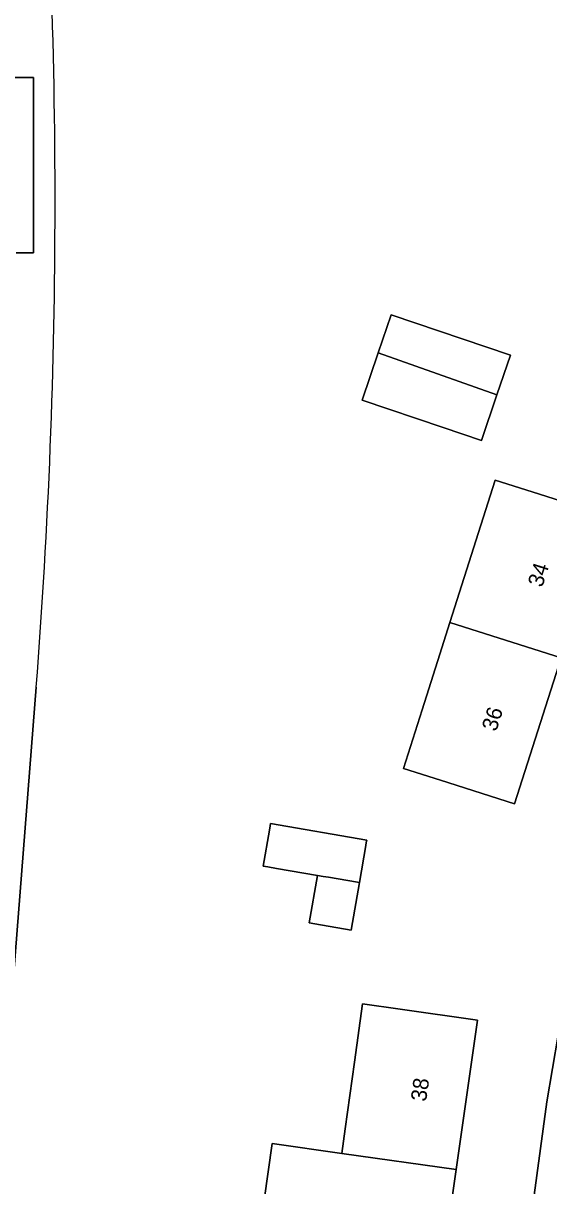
# Model space of a CAD drawing. Extents: x 163008 to 163854, y 382777 to 383982.
# Drawn here: x 163689.2 to 163722.9, y 383523.4 to 383598 of the extents above; entities that cross this region are included whole.
import ezdxf

# ---------------------------------------------------------------- set-up
doc = ezdxf.new("R2010")
doc.units = 0
for name, color, linetype in [('IMGEO_Erf', 7, 'Continuous'), ('IMGEO_Pand', 7, 'Continuous'), ('IMGEO_Pand_nummerreeks', 7, 'Continuous'), ('IMGEO_Voetpad_open', 7, 'Continuous')]:
    doc.layers.add(name, color=color, linetype=linetype)

msp = doc.modelspace()

# ---------------------------------------------------------------- linework, layer by layer
at = {"layer": 'IMGEO_Erf'}
for points in [[(163721.472, 383519.343), (163722.755, 383528.789), (163724.202, 383537.35), (163724.79, 383540.017), (163725.288, 383542.277), (163726.604, 383548.248), (163729.157, 383557.57), (163732.34, 383566.982), (163733.188, 383569.487), (163742.31, 383596.457), (163738.042, 383597.88)], [(163688.722, 383583.28), (163689.833, 383583.28), (163689.833, 383587.426), (163689.833, 383594.521), (163688.242, 383594.521)], [(163690.003, 383555.395), (163687.097, 383518.46)]]:
    msp.add_lwpolyline(points, dxfattribs=at)
for points in [[(163711.942, 383576.861), (163712.77, 383579.299), (163720.413, 383576.704), (163719.547, 383574.151), (163718.556, 383571.232), (163716.094, 383572.068), (163710.913, 383573.827)], [(163716.531, 383559.546), (163719.441, 383568.681), (163721.813, 383567.926), (163726.577, 383566.408), (163723.667, 383557.274), (163720.684, 383547.911), (163715.92, 383549.429), (163713.549, 383550.184), (163714.747, 383553.944), (163715.885, 383557.516)], [(163710.727, 383542.861), (163710.199, 383539.815), (163707.874, 383540.217), (163707.513, 383540.279), (163708.041, 383543.326), (163705.417, 383543.774), (163704.863, 383543.869), (163704.561, 383543.92), (163704.96, 383546.229), (163705.008, 383546.509), (163705.033, 383546.65), (163711.198, 383545.581), (163711.174, 383545.441), (163711.138, 383545.233)], [(163718.296, 383534.03), (163716.936, 383524.448), (163715.575, 383514.865), (163710.625, 383515.568), (163708.235, 383515.907), (163708.542, 383518.065), (163704.086, 383518.697), (163705.141, 383526.123), (163709.596, 383525.488), (163709.819, 383527.057), (163710.405, 383531.348), (163710.934, 383535.076), (163713.346, 383534.733)]]:
    msp.add_lwpolyline(points, close=True, dxfattribs=at)
msp.add_arc((163291.162, 383586.513), 400.053, 355.53875, 4.38324, dxfattribs=at)
at = {"layer": 'IMGEO_Pand'}
for points in [[(163720.413, 383576.704), (163712.77, 383579.299), (163711.942, 383576.861), (163719.547, 383574.151)], [(163719.547, 383574.151), (163711.942, 383576.861), (163710.913, 383573.827), (163716.094, 383572.068), (163718.556, 383571.232)], [(163723.667, 383557.274), (163726.577, 383566.408), (163721.813, 383567.926), (163719.441, 383568.681), (163716.531, 383559.546)], [(163723.667, 383557.274), (163716.531, 383559.546), (163715.885, 383557.516), (163714.747, 383553.944), (163713.549, 383550.184), (163715.92, 383549.429), (163720.684, 383547.911)], [(163708.041, 383543.326), (163708.402, 383543.264), (163708.748, 383543.205), (163710.608, 383542.887), (163710.727, 383542.861), (163711.138, 383545.233), (163711.174, 383545.441), (163711.198, 383545.581), (163705.033, 383546.65), (163705.008, 383546.509), (163704.96, 383546.229), (163704.561, 383543.92), (163704.863, 383543.869), (163705.417, 383543.774)], [(163710.727, 383542.861), (163710.608, 383542.887), (163708.748, 383543.205), (163708.402, 383543.264), (163708.041, 383543.326), (163707.513, 383540.279), (163707.874, 383540.217), (163710.199, 383539.815)], [(163718.296, 383534.03), (163713.346, 383534.733), (163710.934, 383535.076), (163710.405, 383531.348), (163709.819, 383527.057), (163709.596, 383525.488), (163716.936, 383524.448)], [(163709.596, 383525.488), (163705.141, 383526.123), (163704.086, 383518.697), (163708.542, 383518.065), (163708.235, 383515.907), (163710.625, 383515.568), (163715.575, 383514.865), (163716.936, 383524.448)]]:
    msp.add_lwpolyline(points, close=True, dxfattribs=at)
at = {"layer": 'IMGEO_Voetpad_open'}
for points in [[(163738.042, 383597.88), (163742.31, 383596.457), (163733.188, 383569.487), (163732.34, 383566.982), (163729.157, 383557.57), (163726.604, 383548.248), (163725.288, 383542.277), (163724.79, 383540.017), (163724.202, 383537.35), (163722.755, 383528.789), (163721.472, 383519.343)], [(163688.242, 383594.521), (163689.833, 383594.521), (163689.833, 383587.426), (163689.833, 383583.28), (163688.722, 383583.28)], [(163682.524, 383482.533), (163687.097, 383518.46), (163690.003, 383555.395)]]:
    msp.add_lwpolyline(points, dxfattribs=at)
msp.add_arc((163291.162, 383586.513), 400.053, 355.53875, 4.38324, dxfattribs=at)

# ---------------------------------------------------------------- texts
at = {"layer": 'IMGEO_Pand_nummerreeks'}
for s, rotation, p in [('34', 72.32853, (163722.452, 383561.762)), ('36', 72.33019, (163719.504, 383552.513)), ('38', 81.92151, (163715.005, 383528.778))]:
    msp.add_text(s, height=1, rotation=rotation, dxfattribs=at).set_placement(p)

doc.saveas('drawing.dxf')
